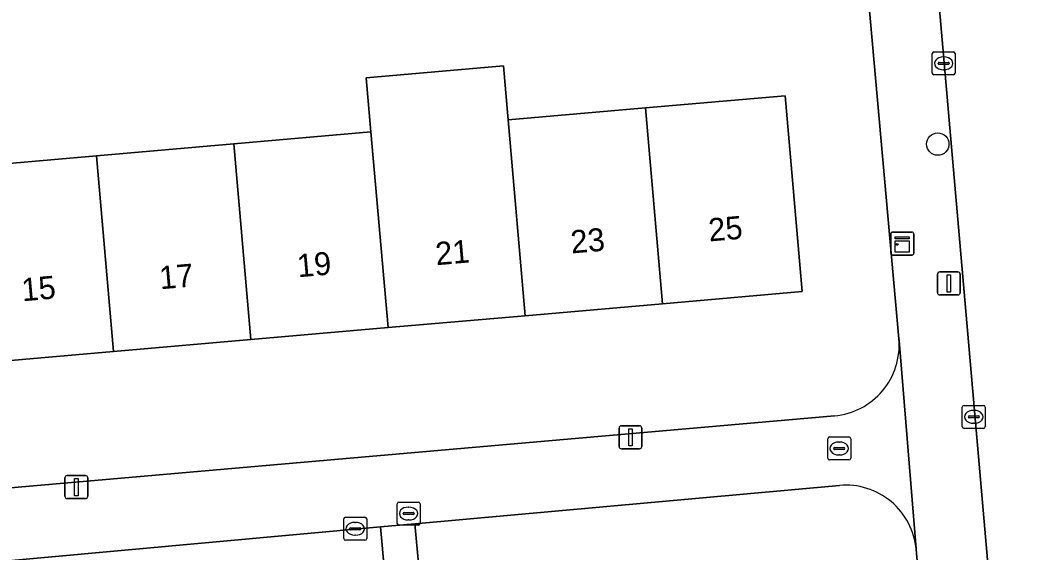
# Model space of a CAD drawing. Extents: x 160554 to 161248, y 385329 to 386506.
# Drawn here: x 161026.52 to 161069.93, y 385560.8 to 385583.96 of the extents above; entities that cross this region are included whole.
import ezdxf

# ---------------------------------------------------------------- set-up
doc = ezdxf.new("R2010")
doc.units = 0
for name, color, linetype in [('IMGEO_Boom', 7, 'Continuous'), ('IMGEO_Brandkraan', 7, 'Continuous'), ('IMGEO_Erf', 7, 'Continuous'), ('IMGEO_Kast', 7, 'Continuous'), ('IMGEO_Kolk', 7, 'Continuous'), ('IMGEO_Lichtmast', 7, 'Continuous'), ('IMGEO_Pand', 7, 'Continuous'), ('IMGEO_Pand_nummerreeks', 7, 'Continuous'), ('IMGEO_Rijbaan_lokaal_open', 7, 'Continuous'), ('IMGEO_Rioolput', 7, 'Continuous'), ('IMGEO_Voetpad_open', 7, 'Continuous')]:
    doc.layers.add(name, color=color, linetype=linetype)

msp = doc.modelspace()

# ---------------------------------------------------------------- linework, layer by layer
at = {"layer": 'IMGEO_Boom'}
msp.add_circle((161066.479, 385578.559), 0.489, dxfattribs=at)
at = {"layer": 'IMGEO_Brandkraan'}
for p, q in [((161061.688, 385564.879), (161061.688, 385565.731)), ((161061.763, 385565.805), (161062.615, 385565.805)), ((161062.176, 385565.585), (161062.201, 385565.585)), ((161062.689, 385565.731), (161062.689, 385564.879)), ((161061.947, 385565.299), (161061.947, 385565.311)), ((161062.385, 385565.262), (161061.987, 385565.262)), ((161061.99, 385565.348), (161062.388, 385565.348)), ((161062.199, 385565.025), (161062.174, 385565.025)), ((161062.431, 385565.311), (161062.431, 385565.299)), ((161062.615, 385564.805), (161061.763, 385564.805))]:
    msp.add_line(p, q, dxfattribs=at)
for points in [[(161061.688, 385564.879), (161061.688, 385565.731)], [(161061.763, 385565.805), (161062.615, 385565.805)], [(161062.689, 385565.731), (161062.689, 385564.879)], [(161062.615, 385564.805), (161061.763, 385564.805)]]:
    msp.add_lwpolyline(points, dxfattribs=at)
for centre, radius, start, end in [((161061.765, 385565.729), 0.0765, 91.552, 178.448), ((161061.765, 385565.729), 0.0765, 91.552, 178.448), ((161062.613, 385565.729), 0.0765, 1.552, 88.448), ((161062.613, 385565.729), 0.0765, 1.552, 88.448), ((161061.987, 385565.308), 0.0403, 85.8775, 175.7526), ((161061.984, 385565.298), 0.0366, 178.938, 274.7102), ((161062.388, 385565.305), 0.043, 264.8664, 352.4533), ((161062.392, 385565.31), 0.0386, 1.7309, 96.639), ((161061.765, 385564.881), 0.0765, 181.552, 268.448), ((161061.765, 385564.881), 0.0765, 181.552, 268.448), ((161062.613, 385564.881), 0.0765, 271.552, 358.448), ((161062.613, 385564.881), 0.0765, 271.552, 358.448)]:
    msp.add_arc(centre, radius, start, end, dxfattribs=at)
for centre, major_axis, ratio, start_param, end_param in [((161062.175, 385565.305), (-0.387, 0.002), 0.722429, 4.712389, 7.853982), ((161062.2, 385565.305), (-0.39, 0.002), 0.717154, 1.570796, 4.712389)]:
    msp.add_ellipse(centre, major_axis=major_axis, ratio=ratio, start_param=start_param, end_param=end_param, dxfattribs=at)
at = {"layer": 'IMGEO_Erf'}
for points in [[(161064.786, 385570.078), (161062.932, 385590.876)], [(161005.83, 385561.822), (161061.98, 385566.724)], [(161062.203, 385563.698), (161043.717, 385562.025), (161044.071, 385558.116)], [(161040.966, 385544.35), (161043.671, 385544.545), (161043.453, 385547.149), (161040.748, 385546.954), (161040.341, 385551.821), (161043.046, 385552.016), (161042.95, 385553.342), (161040.373, 385553.156), (161039.988, 385557.824), (161042.562, 385558.037), (161042.213, 385561.889), (161023.592, 385560.203)], [(161055.383, 385534.953), (161054.863, 385540.93), (161051.732, 385540.657), (161051.228, 385546.438), (161054.359, 385546.711), (161054.342, 385546.908), (161053.822, 385552.885), (161050.82, 385552.623), (161050.31, 385558.469), (161053.313, 385558.73), (161053.29, 385558.99), (161061.734, 385559.726), (161062.266, 385553.62), (161062.786, 385547.643), (161063.307, 385541.665), (161063.827, 385535.688), (161064.348, 385529.711), (161064.868, 385523.733), (161065.389, 385517.756), (161065.91, 385511.778), (161066.441, 385505.676), (161070.343, 385505.975), (161065.541, 385560.907)]]:
    msp.add_lwpolyline(points, dxfattribs=at)
msp.add_lwpolyline([(161047.575, 385581.957), (161047.78, 385579.608), (161053.758, 385580.129), (161059.835, 385580.658), (161060.577, 385572.137), (161054.5, 385571.608), (161048.522, 385571.087), (161042.545, 385570.567), (161036.568, 385570.047), (161030.59, 385569.526), (161024.613, 385569.006), (161018.635, 385568.485), (161012.658, 385567.965), (161006.584, 385567.436), (161005.842, 385575.957), (161011.916, 385576.486), (161017.893, 385577.006), (161023.871, 385577.527), (161029.848, 385578.047), (161035.826, 385578.568), (161041.803, 385579.088), (161041.598, 385581.437)], close=True, dxfattribs=at)
for centre, radius, start, end in [((161061.706, 385569.804), 3.092, 275.0753, 5.0921), ((161062.478, 385560.635), 3.075, 5.0661, 95.134)]:
    msp.add_arc(centre, radius, start, end, dxfattribs=at)
at = {"layer": 'IMGEO_Kast'}
for p, q in [((161064.436, 385573.801), (161064.436, 385574.642)), ((161064.436, 385574.642), (161064.436, 385573.801)), ((161064.511, 385574.726), (161065.352, 385574.726)), ((161065.352, 385574.726), (161064.511, 385574.726)), ((161065.436, 385574.651), (161065.436, 385573.81)), ((161065.436, 385573.81), (161065.436, 385574.651)), ((161065.361, 385573.726), (161064.52, 385573.726)), ((161064.52, 385573.726), (161065.361, 385573.726))]:
    msp.add_line(p, q, dxfattribs=at)
for points in [[(161064.631, 385574.516), (161065.231, 385574.516), (161065.231, 385574.431), (161064.631, 385574.431), (161064.631, 385574.516)], [(161064.631, 385574.341), (161065.231, 385574.341), (161065.231, 385573.852), (161064.631, 385573.852), (161064.631, 385574.341)]]:
    msp.add_lwpolyline(points, dxfattribs=at)
msp.add_circle((161064.715, 385574.19), 0.0377, dxfattribs=at)
for centre, start, end in [((161064.514, 385574.648), 92.4484, 184.2845), ((161064.514, 385574.648), 92.4484, 184.2845), ((161065.358, 385574.648), 2.4484, 94.2845), ((161065.358, 385574.648), 2.4484, 94.2845), ((161064.514, 385573.804), 182.4484, 274.2845), ((161064.514, 385573.804), 182.4484, 274.2845), ((161065.358, 385573.804), 272.4484, 4.2845), ((161065.358, 385573.804), 272.4484, 4.2845)]:
    msp.add_arc(centre, 0.0779, start, end, dxfattribs=at)
at = {"layer": 'IMGEO_Kolk'}
for p, q in [((161066.237, 385581.646), (161066.237, 385582.498)), ((161066.312, 385582.572), (161067.164, 385582.572)), ((161066.725, 385582.352), (161066.75, 385582.352)), ((161067.238, 385582.498), (161067.238, 385581.646)), ((161066.496, 385582.066), (161066.496, 385582.078)), ((161066.934, 385582.029), (161066.536, 385582.029)), ((161066.539, 385582.115), (161066.937, 385582.115)), ((161066.98, 385582.078), (161066.98, 385582.066)), ((161067.164, 385581.572), (161066.312, 385581.572)), ((161066.748, 385581.792), (161066.723, 385581.792)), ((161067.624, 385567.182), (161068.476, 385567.182)), ((161067.549, 385566.256), (161067.549, 385567.108)), ((161067.808, 385566.676), (161067.808, 385566.688)), ((161067.851, 385566.725), (161068.249, 385566.725)), ((161068.037, 385566.962), (161068.062, 385566.962)), ((161068.292, 385566.688), (161068.292, 385566.676)), ((161068.55, 385567.108), (161068.55, 385566.256)), ((161068.246, 385566.639), (161067.848, 385566.639)), ((161068.06, 385566.402), (161068.035, 385566.402)), ((161068.476, 385566.182), (161067.624, 385566.182)), ((161040.615, 385561.383), (161040.615, 385562.235)), ((161040.69, 385562.309), (161041.542, 385562.309)), ((161041.103, 385562.089), (161041.128, 385562.089)), ((161041.616, 385562.235), (161041.616, 385561.383)), ((161040.874, 385561.803), (161040.874, 385561.815)), ((161041.312, 385561.766), (161040.914, 385561.766)), ((161040.917, 385561.852), (161041.315, 385561.852)), ((161041.126, 385561.529), (161041.101, 385561.529)), ((161041.358, 385561.815), (161041.358, 385561.803)), ((161041.542, 385561.309), (161040.69, 385561.309))]:
    msp.add_line(p, q, dxfattribs=at)
for points in [[(161066.237, 385581.646), (161066.237, 385582.498)], [(161066.312, 385582.572), (161067.164, 385582.572)], [(161067.238, 385582.498), (161067.238, 385581.646)], [(161067.164, 385581.572), (161066.312, 385581.572)], [(161067.624, 385567.182), (161068.476, 385567.182)], [(161067.549, 385566.256), (161067.549, 385567.108)], [(161068.55, 385567.108), (161068.55, 385566.256)], [(161068.476, 385566.182), (161067.624, 385566.182)], [(161040.615, 385561.383), (161040.615, 385562.235)], [(161040.69, 385562.309), (161041.542, 385562.309)], [(161041.616, 385562.235), (161041.616, 385561.383)], [(161041.542, 385561.309), (161040.69, 385561.309)]]:
    msp.add_lwpolyline(points, dxfattribs=at)
for centre, radius, start, end in [((161066.314, 385582.496), 0.0765, 91.552, 178.448), ((161066.314, 385582.496), 0.0765, 91.552, 178.448), ((161067.162, 385582.496), 0.0765, 1.552, 88.448), ((161067.162, 385582.496), 0.0765, 1.552, 88.448), ((161066.536, 385582.075), 0.0403, 85.8775, 175.7526), ((161066.533, 385582.065), 0.0366, 178.938, 274.7102), ((161066.937, 385582.072), 0.043, 264.8664, 352.4533), ((161066.941, 385582.077), 0.0386, 1.7309, 96.639), ((161066.314, 385581.648), 0.0765, 181.552, 268.448), ((161066.314, 385581.648), 0.0765, 181.552, 268.448), ((161067.162, 385581.648), 0.0765, 271.552, 358.448), ((161067.162, 385581.648), 0.0765, 271.552, 358.448), ((161067.626, 385567.106), 0.0765, 91.552, 178.448), ((161067.626, 385567.106), 0.0765, 91.552, 178.448), ((161068.474, 385567.106), 0.0765, 1.552, 88.448), ((161068.474, 385567.106), 0.0765, 1.552, 88.448), ((161067.848, 385566.685), 0.0403, 85.8775, 175.7526), ((161068.253, 385566.687), 0.0386, 1.7309, 96.639), ((161067.626, 385566.258), 0.0765, 181.552, 268.448), ((161067.626, 385566.258), 0.0765, 181.552, 268.448), ((161067.845, 385566.675), 0.0366, 178.938, 274.7102), ((161068.249, 385566.682), 0.043, 264.8664, 352.4533), ((161068.474, 385566.258), 0.0765, 271.552, 358.448), ((161068.474, 385566.258), 0.0765, 271.552, 358.448), ((161040.692, 385562.233), 0.0765, 91.552, 178.448), ((161040.692, 385562.233), 0.0765, 91.552, 178.448), ((161041.54, 385562.233), 0.0765, 1.552, 88.448), ((161041.54, 385562.233), 0.0765, 1.552, 88.448), ((161040.914, 385561.812), 0.0403, 85.8775, 175.7526), ((161040.911, 385561.802), 0.0366, 178.938, 274.7102), ((161041.315, 385561.809), 0.043, 264.8664, 352.4533), ((161041.319, 385561.814), 0.0386, 1.7309, 96.639), ((161040.692, 385561.385), 0.0765, 181.552, 268.448), ((161040.692, 385561.385), 0.0765, 181.552, 268.448), ((161041.54, 385561.385), 0.0765, 271.552, 358.448), ((161041.54, 385561.385), 0.0765, 271.552, 358.448)]:
    msp.add_arc(centre, radius, start, end, dxfattribs=at)
for centre, major_axis, ratio, start_param, end_param in [((161066.724, 385582.072), (-0.387, 0.002), 0.722429, 4.712389, 7.853982), ((161066.749, 385582.072), (-0.39, 0.002), 0.717154, 1.570796, 4.712389), ((161068.036, 385566.682), (-0.387, 0.002), 0.722429, 4.712389, 7.853982), ((161068.061, 385566.682), (-0.39, 0.002), 0.717154, 1.570796, 4.712389), ((161041.102, 385561.809), (-0.387, 0.002), 0.722429, 4.712389, 7.853982), ((161041.127, 385561.809), (-0.39, 0.002), 0.717154, 1.570796, 4.712389)]:
    msp.add_ellipse(centre, major_axis=major_axis, ratio=ratio, start_param=start_param, end_param=end_param, dxfattribs=at)
at = {"layer": 'IMGEO_Lichtmast'}
for p, q in [((161066.467, 385572.089), (161066.467, 385572.889)), ((161066.467, 385572.889), (161066.467, 385572.089)), ((161066.567, 385572.989), (161067.357, 385572.989)), ((161067.357, 385572.989), (161066.567, 385572.989)), ((161067.457, 385572.889), (161067.457, 385572.089)), ((161067.457, 385572.089), (161067.457, 385572.889)), ((161067.357, 385571.989), (161066.567, 385571.989)), ((161066.567, 385571.989), (161067.357, 385571.989)), ((161052.706, 385566.292), (161053.496, 385566.292)), ((161053.496, 385566.292), (161052.706, 385566.292)), ((161052.606, 385565.392), (161052.606, 385566.192)), ((161052.606, 385566.192), (161052.606, 385565.392)), ((161053.596, 385566.192), (161053.596, 385565.392)), ((161053.596, 385565.392), (161053.596, 385566.192)), ((161053.496, 385565.292), (161052.706, 385565.292)), ((161052.706, 385565.292), (161053.496, 385565.292)), ((161028.579, 385564.125), (161029.369, 385564.125)), ((161029.369, 385564.125), (161028.579, 385564.125)), ((161028.479, 385563.225), (161028.479, 385564.025)), ((161028.479, 385564.025), (161028.479, 385563.225)), ((161029.469, 385564.025), (161029.469, 385563.225)), ((161029.469, 385563.225), (161029.469, 385564.025)), ((161029.369, 385563.125), (161028.579, 385563.125)), ((161028.579, 385563.125), (161029.369, 385563.125))]:
    msp.add_line(p, q, dxfattribs=at)
for points in [[(161066.887, 385572.864), (161067.037, 385572.864), (161067.037, 385572.114), (161066.887, 385572.114), (161066.887, 385572.864)], [(161053.026, 385566.167), (161053.176, 385566.167), (161053.176, 385565.417), (161053.026, 385565.417), (161053.026, 385566.167)], [(161028.899, 385564), (161029.049, 385564), (161029.049, 385563.25), (161028.899, 385563.25), (161028.899, 385564)]]:
    msp.add_lwpolyline(points, dxfattribs=at)
for centre, start, end in [((161066.567, 385572.889), 90, 180), ((161066.567, 385572.889), 90, 180), ((161067.357, 385572.889), 0, 90), ((161067.357, 385572.889), 360, 90), ((161066.567, 385572.089), 180, 270), ((161066.567, 385572.089), 180, 270), ((161067.357, 385572.089), 270, 0), ((161067.357, 385572.089), 270, 0), ((161052.706, 385566.192), 90, 180), ((161052.706, 385566.192), 90, 180), ((161053.496, 385566.192), 0, 90), ((161053.496, 385566.192), 360, 90), ((161052.706, 385565.392), 180, 270), ((161052.706, 385565.392), 180, 270), ((161053.496, 385565.392), 270, 0), ((161053.496, 385565.392), 270, 0), ((161028.579, 385564.025), 90, 180), ((161028.579, 385564.025), 90, 180), ((161029.369, 385564.025), 0, 90), ((161029.369, 385564.025), 360, 90), ((161028.579, 385563.225), 180, 270), ((161028.579, 385563.225), 180, 270), ((161029.369, 385563.225), 270, 0), ((161029.369, 385563.225), 270, 0)]:
    msp.add_arc(centre, 0.1, start, end, dxfattribs=at)
at = {"layer": 'IMGEO_Pand'}
for points in [[(161047.78, 385579.608), (161047.575, 385581.957), (161041.598, 385581.437), (161041.803, 385579.088), (161042.545, 385570.567), (161048.522, 385571.087)], [(161054.5, 385571.608), (161060.577, 385572.137), (161059.835, 385580.658), (161053.758, 385580.129)], [(161053.758, 385580.129), (161047.78, 385579.608), (161048.522, 385571.087), (161054.5, 385571.608)], [(161041.803, 385579.088), (161035.826, 385578.568), (161036.568, 385570.047), (161042.545, 385570.567)], [(161030.59, 385569.526), (161036.568, 385570.047), (161035.826, 385578.568), (161029.848, 385578.047)], [(161024.613, 385569.006), (161030.59, 385569.526), (161029.848, 385578.047), (161023.871, 385577.527)]]:
    msp.add_lwpolyline(points, close=True, dxfattribs=at)
at = {"layer": 'IMGEO_Rijbaan_lokaal_open'}
msp.add_lwpolyline([(161070.927, 385614.424), (161070.675, 385617.407), (161070.591, 385618.12), (161063.655, 385617.485), (161063.712, 385617.074), (161064.234, 385611.073), (161071.552, 385527.169), (161071.554, 385527.151), (161071.555, 385527.133)], dxfattribs=at)
at = {"layer": 'IMGEO_Rioolput'}
for p, q in [((161042.943, 385562.046), (161042.943, 385562.898)), ((161043.018, 385562.972), (161043.87, 385562.972)), ((161043.944, 385562.898), (161043.944, 385562.046)), ((161043.202, 385562.466), (161043.202, 385562.478)), ((161043.64, 385562.429), (161043.242, 385562.429)), ((161043.245, 385562.515), (161043.643, 385562.515)), ((161043.431, 385562.752), (161043.456, 385562.752)), ((161043.686, 385562.478), (161043.686, 385562.466)), ((161043.87, 385561.972), (161043.018, 385561.972)), ((161043.454, 385562.192), (161043.429, 385562.192))]:
    msp.add_line(p, q, dxfattribs=at)
for points in [[(161042.943, 385562.046), (161042.943, 385562.898)], [(161043.018, 385562.972), (161043.87, 385562.972)], [(161043.944, 385562.898), (161043.944, 385562.046)], [(161043.87, 385561.972), (161043.018, 385561.972)]]:
    msp.add_lwpolyline(points, dxfattribs=at)
for centre, radius, start, end in [((161043.02, 385562.896), 0.0765, 91.552, 178.448), ((161043.02, 385562.896), 0.0765, 91.552, 178.448), ((161043.868, 385562.896), 0.0765, 1.552, 88.448), ((161043.868, 385562.896), 0.0765, 1.552, 88.448), ((161043.242, 385562.475), 0.0403, 85.8775, 175.7526), ((161043.239, 385562.465), 0.0366, 178.938, 274.7102), ((161043.643, 385562.472), 0.043, 264.8664, 352.4533), ((161043.647, 385562.477), 0.0386, 1.7309, 96.639), ((161043.02, 385562.048), 0.0765, 181.552, 268.448), ((161043.02, 385562.048), 0.0765, 181.552, 268.448), ((161043.868, 385562.048), 0.0765, 271.552, 358.448), ((161043.868, 385562.048), 0.0765, 271.552, 358.448)]:
    msp.add_arc(centre, radius, start, end, dxfattribs=at)
for centre, major_axis, ratio, start_param, end_param in [((161043.43, 385562.472), (-0.387, 0.002), 0.722429, 4.712389, 7.853982), ((161043.455, 385562.472), (-0.39, 0.002), 0.717154, 1.570796, 4.712389)]:
    msp.add_ellipse(centre, major_axis=major_axis, ratio=ratio, start_param=start_param, end_param=end_param, dxfattribs=at)
at = {"layer": 'IMGEO_Voetpad_open'}
for points in [[(161060.535, 385617.772), (161062.796, 385592.405), (161062.932, 385590.876), (161064.786, 385570.078), (161064.802, 385570.012), (161065.542, 385560.933), (161065.541, 385560.907), (161070.343, 385505.975), (161070.701, 385501.878), (161069.208, 385500), (161065.454, 385495.276), (161074.414, 385496.088), (161074.057, 385500), (161073.484, 385506.275), (161072.598, 385515.941), (161071.555, 385527.133), (161071.554, 385527.151), (161071.552, 385527.169), (161064.234, 385611.073)], [(161065.541, 385560.907), (161065.542, 385560.933), (161064.802, 385570.012), (161064.786, 385570.078)], [(161061.98, 385566.724), (161005.83, 385561.822)], [(161023.592, 385560.203), (161042.213, 385561.889), (161043.717, 385562.025), (161062.203, 385563.698)]]:
    msp.add_lwpolyline(points, dxfattribs=at)
msp.add_lwpolyline([(161042.213, 385561.889), (161042.562, 385558.037), (161042.95, 385553.342), (161043.046, 385552.016), (161043.453, 385547.149), (161043.671, 385544.545), (161044.053, 385539.977), (161044.457, 385535.152), (161044.639, 385532.623), (161045.505, 385532.686), (161046.093, 385532.728), (161045.909, 385535.275), (161045.504, 385540.119), (161045.125, 385544.651), (161044.892, 385547.436), (161044.556, 385552.154), (161044.462, 385553.451), (161044.071, 385558.116), (161043.717, 385562.025)], close=True, dxfattribs=at)
for centre, radius, start, end in [((161061.706, 385569.804), 3.092, 275.0753, 5.0921), ((161062.478, 385560.635), 3.075, 5.0661, 95.134)]:
    msp.add_arc(centre, radius, start, end, dxfattribs=at)

# ---------------------------------------------------------------- texts
at = {"layer": 'IMGEO_Pand_nummerreeks'}
for s, rotation, p in [('25', 4.976, (161056.536, 385574.315)), ('23', 4.976, (161050.537, 385573.793)), ('21', 4.9733, (161044.649, 385573.28)), ('19', 4.976, (161038.628, 385572.756)), ('17', 4.976, (161032.629, 385572.234)), ('15', 4.976, (161026.63, 385571.711))]:
    msp.add_text(s, height=1, rotation=rotation, dxfattribs=at).set_placement(p)

doc.saveas('drawing.dxf')
